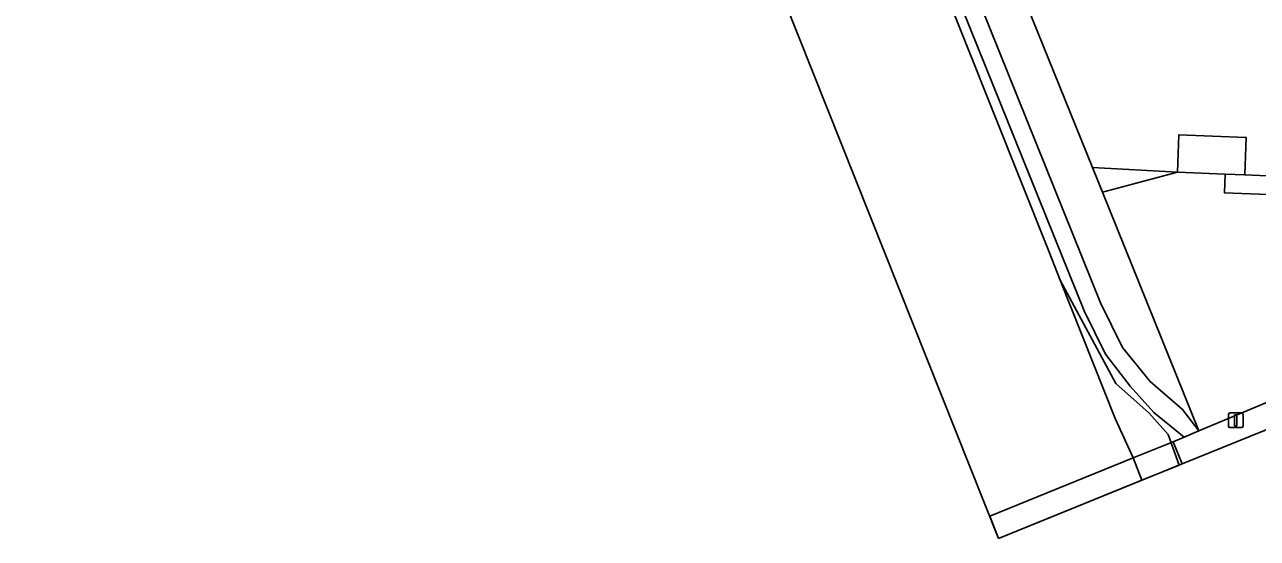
# Model space of a CAD drawing. Extents: x 158472 to 159562, y 388525 to 389606.
# Drawn here: x 158940.4 to 159024.3, y 388525.2 to 388560.1 of the extents above; entities that cross this region are included whole.
import ezdxf

# ---------------------------------------------------------------- set-up
doc = ezdxf.new("R2010")
doc.units = 0
for name, color, linetype in [('IMGEO_Dek', 7, 'Continuous'), ('IMGEO_Erf', 7, 'Continuous'), ('IMGEO_Fietspad_gesloten', 7, 'Continuous'), ('IMGEO_Fietspad_open', 7, 'Continuous'), ('IMGEO_Groenvoorziening', 7, 'Continuous'), ('IMGEO_Hek', 7, 'Continuous'), ('IMGEO_Lichtmast', 7, 'Continuous'), ('IMGEO_Meer_plas_ven_vijver', 7, 'Continuous'), ('IMGEO_Oever', 7, 'Continuous'), ('IMGEO_Pand', 7, 'Continuous'), ('IMGEO_Voetpad_halfverhard', 7, 'Continuous'), ('IMGEO_Voetpad_open', 7, 'Continuous'), ('IMGEO_Walbescherming', 7, 'Continuous')]:
    doc.layers.add(name, color=color, linetype=linetype)

msp = doc.modelspace()

# ---------------------------------------------------------------- linework, layer by layer
at = {"layer": 'IMGEO_Dek'}
msp.add_lwpolyline([(159006.711, 388525.15), (159019.207, 388530.214), (159018.596, 388531.721), (159015.89, 388530.625), (159006.108, 388526.665), (159006.108, 388526.665)], close=True, dxfattribs=at)
at = {"layer": 'IMGEO_Erf'}
msp.add_lwpolyline([(159000, 388582.772), (159013.109, 388550.405), (159018.895, 388550.072), (159018.994, 388552.629), (159023.58, 388552.451), (159023.481, 388549.894), (159025.01, 388549.835)], dxfattribs=at)
at = {"layer": 'IMGEO_Fietspad_gesloten'}
msp.add_lwpolyline([(159006.711, 388525.15), (159019.207, 388530.214), (159018.596, 388531.721), (159015.89, 388530.625), (159006.108, 388526.665), (159006.108, 388526.665)], close=True, dxfattribs=at)
at = {"layer": 'IMGEO_Fietspad_open'}
msp.add_lwpolyline([(159028.765, 388535.993), (159020.362, 388532.463), (159019.351, 388532.038), (159018.596, 388531.721), (159019.207, 388530.214), (159031.272, 388535.104)], dxfattribs=at)
at = {"layer": 'IMGEO_Groenvoorziening'}
msp.add_lwpolyline([(159019.02, 388530.138), (159019.207, 388530.214), (159018.596, 388531.721), (159019.351, 388532.038), (159017.294, 388533.727), (159015.664, 388535.517), (159013.987, 388537.691), (159012.538, 388540.636), (158991.75, 388592.186), (158990.839, 388594.444), (158991.438, 388592.388), (158997.787, 388575.374), (159002.555, 388563.716), (159010.129, 388544.708), (159010.915, 388542.723), (159014.7, 388535.704), (159016.973, 388533.673), (159018.271, 388532.213), (159019.02, 388530.138)], dxfattribs=at)
for points in [[(159000, 388582.772), (158997.772, 388588.279), (158993.589, 388590.993), (159013.648, 388541.179), (159015.143, 388538.144), (159017.045, 388535.834), (159019.242, 388533.931), (159020.362, 388532.463), (159013.79, 388548.723), (159013.109, 388550.405)], [(159013.79, 388548.723), (159018.895, 388550.072), (159013.109, 388550.405)], [(159035.623, 388546.194), (159035.668, 388546.57), (159035.679, 388546.783), (159035.735, 388548.148), (159022.089, 388548.677), (159022.138, 388549.946), (159018.895, 388550.072), (159013.79, 388548.723), (159020.362, 388532.463), (159028.765, 388535.993), (159029.195, 388536.19), (159029.605, 388536.424), (159029.992, 388536.693), (159030.355, 388536.997), (159030.688, 388537.331), (159030.99, 388537.694), (159031.259, 388538.083), (159031.363, 388538.256), (159035.116, 388544.774), (159035.29, 388545.111), (159035.433, 388545.461), (159035.545, 388545.823)]]:
    msp.add_lwpolyline(points, close=True, dxfattribs=at)
at = {"layer": 'IMGEO_Hek'}
for points in [[(159013.79, 388548.723), (159013.109, 388550.405)], [(159018.895, 388550.072), (159013.79, 388548.723)], [(159018.596, 388531.721), (159015.89, 388530.625)], [(159006.108, 388526.665), (159015.89, 388530.625)], [(159006.108, 388526.665), (159006.108, 388526.665)]]:
    msp.add_lwpolyline(points, dxfattribs=at)
at = {"layer": 'IMGEO_Lichtmast'}
for p, q in [((159022.371, 388532.788), (159022.371, 388533.588)), ((159022.371, 388533.588), (159022.371, 388532.788)), ((159022.471, 388533.688), (159023.261, 388533.688)), ((159023.261, 388533.688), (159022.471, 388533.688)), ((159023.361, 388533.588), (159023.361, 388532.788)), ((159023.361, 388532.788), (159023.361, 388533.588)), ((159023.261, 388532.688), (159022.471, 388532.688)), ((159022.471, 388532.688), (159023.261, 388532.688))]:
    msp.add_line(p, q, dxfattribs=at)
msp.add_lwpolyline([(159022.791, 388533.563), (159022.941, 388533.563), (159022.941, 388532.813), (159022.791, 388532.813), (159022.791, 388533.563)], dxfattribs=at)
for centre, start, end in [((159022.471, 388533.588), 90, 180), ((159022.471, 388533.588), 90, 180), ((159023.261, 388533.588), 0, 90), ((159023.261, 388533.588), 360, 90), ((159022.471, 388532.788), 180, 270), ((159022.471, 388532.788), 180, 270), ((159023.261, 388532.788), 270, 0), ((159023.261, 388532.788), 270, 0)]:
    msp.add_arc(centre, 0.1, start, end, dxfattribs=at)
at = {"layer": 'IMGEO_Meer_plas_ven_vijver'}
for points in [[(158822.445, 388708.992), (158897.018, 388691.315), (158945.096, 388679.918), (158977.475, 388598.587), (159006.711, 388525.15)], [(159006.711, 388525.15), (159016.465, 388529.103), (159015.89, 388530.625), (159014.648, 388533.301), (159010.915, 388542.723), (159010.129, 388544.708), (159002.555, 388563.716), (158997.787, 388575.374), (158991.438, 388592.388), (158990.839, 388594.444), (158986.94, 388603.708), (158980.947, 388617.566), (158968.458, 388647.949)]]:
    msp.add_lwpolyline(points, dxfattribs=at)
at = {"layer": 'IMGEO_Oever'}
msp.add_lwpolyline([(159019.02, 388530.138), (159018.271, 388532.213), (159016.973, 388533.673), (159014.7, 388535.704), (159010.915, 388542.723), (159014.648, 388533.301), (159015.89, 388530.625), (159016.465, 388529.103)], close=True, dxfattribs=at)
at = {"layer": 'IMGEO_Pand'}
msp.add_lwpolyline([(159023.58, 388552.451), (159018.994, 388552.629), (159018.895, 388550.072), (159022.138, 388549.946), (159023.481, 388549.894)], close=True, dxfattribs=at)
at = {"layer": 'IMGEO_Voetpad_halfverhard'}
msp.add_lwpolyline([(158963.842, 388663.007), (158987.193, 388603.818), (158986.94, 388603.708), (158990.839, 388594.444), (158991.75, 388592.186), (159012.538, 388540.636), (159013.987, 388537.691), (159015.664, 388535.517), (159017.294, 388533.727), (159019.351, 388532.038), (159020.362, 388532.463), (159019.242, 388533.931), (159017.045, 388535.834), (159015.143, 388538.144), (159013.648, 388541.179), (158993.589, 388590.993), (158991.982, 388594.983), (158990.46, 388598.969)], dxfattribs=at)
at = {"layer": 'IMGEO_Voetpad_open'}
msp.add_lwpolyline([(159035.788, 388549.417), (159029.55, 388549.659), (159025.01, 388549.835), (159023.481, 388549.894), (159022.138, 388549.946), (159022.089, 388548.677), (159035.735, 388548.148)], close=True, dxfattribs=at)
at = {"layer": 'IMGEO_Walbescherming'}
msp.add_lwpolyline([(159014.648, 388533.301), (159010.915, 388542.723), (159010.129, 388544.708)], dxfattribs=at)

doc.saveas('drawing.dxf')
